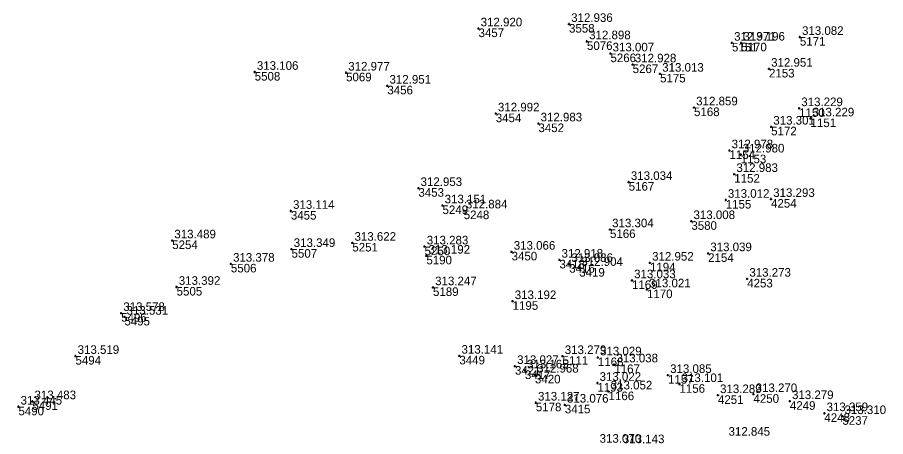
# Model space of a CAD drawing. Extents: x -829398 to -819400, y -1074439 to -1067977.
# Drawn here: x -820606.6 to -820485.3, y -1068577.8 to -1068519.3 of the extents above; entities that cross this region are included whole.
import ezdxf

# ---------------------------------------------------------------- set-up
doc = ezdxf.new("R2010")
doc.units = 0
for name, color, linetype in [('Vrstva 60', 7, 'Continuous'), ('Vrstva 61', 7, 'Continuous'), ('Čísla bodů_doměření_2012', 7, 'Continuous')]:
    doc.layers.add(name, color=color, linetype=linetype)

# ---------------------------------------------------------------- blocks, each defined once
blk = doc.blocks.new('BOD')
at = {"layer": 'Čísla bodů_doměření_2012'}
for p, q in [((-0.15, 0), (0.15, 0)), ((0, -0.15), (0, 0.15))]:
    blk.add_line(p, q, dxfattribs=at)

msp = doc.modelspace()

# ---------------------------------------------------------------- block references
at = {"layer": 'Vrstva 60'}
for p in [(-820529.524, -1068520.188), (-820542.165, -1068520.81), (-820527.015, -1068522.609), (-820497.285, -1068522.005), (-820506.765, -1068522.814), (-820505.477, -1068522.8), (-820523.74, -1068524.307), (-820520.637, -1068525.838), (-820573.418, -1068526.882), (-820560.66, -1068526.983), (-820516.811, -1068527.142), (-820501.596, -1068526.446), (-820554.894, -1068528.808), (-820512.065, -1068531.846), (-820497.386, -1068531.955), (-820539.755, -1068532.69), (-820495.793, -1068533.381), (-820533.794, -1068534.081), (-820501.296, -1068534.534), (-820507.117, -1068537.837), (-820505.549, -1068538.424), (-820506.448, -1068541.146), (-820550.557, -1068543.107), (-820521.188, -1068542.259), (-820547.196, -1068545.527), (-820507.638, -1068544.754), (-820501.309, -1068544.629), (-820568.367, -1068546.296), (-820544.229, -1068546.235), (-820512.437, -1068547.727), (-820523.802, -1068548.874), (-820584.942, -1068550.414), (-820568.272, -1068551.62), (-820559.783, -1068550.754), (-820549.693, -1068551.267), (-820549.444, -1068552.553), (-820537.542, -1068551.998), (-820510.096, -1068552.212), (-820576.744, -1068553.679), (-820530.866, -1068553.118), (-820529.491, -1068553.714), (-820518.218, -1068553.528), (-820528.102, -1068554.265), (-820520.73, -1068555.991), (-820504.638, -1068555.772), (-820584.324, -1068556.908), (-820548.521, -1068556.964), (-820518.636, -1068557.264), (-820537.405, -1068558.9), (-820592.073, -1068560.56), (-820591.618, -1068561.083), (-820598.449, -1068566.555), (-820544.836, -1068566.522), (-820530.419, -1068566.574), (-820525.49, -1068566.758), (-820537.071, -1068567.959), (-820535.686, -1068568.574), (-820523.198, -1068567.737), (-820534.28, -1068569.168), (-820515.703, -1068569.218), (-820525.559, -1068570.317), (-820514.097, -1068570.489), (-820523.999, -1068571.518), (-820508.73, -1068572.033), (-820503.763, -1068571.887), (-820604.473, -1068572.885), (-820534.159, -1068573.07), (-820530.109, -1068573.361), (-820498.678, -1068572.867), (-820606.419, -1068573.634), (-820493.858, -1068574.551), (-820491.346, -1068574.958)]:
    msp.add_blockref('BOD', p, dxfattribs=at)

# ---------------------------------------------------------------- texts
for s, p in [('3457', (-820542.165, -1068522.01)), ('3558', (-820529.524, -1068521.388)), ('5171', (-820497.285, -1068523.205)), ('5076', (-820527.015, -1068523.809)), ('5151', (-820506.765, -1068524.014)), ('5170', (-820505.477, -1068524)), ('5266', (-820523.74, -1068525.507)), ('5267', (-820520.637, -1068527.038)), ('5508', (-820573.418, -1068528.082)), ('5069', (-820560.66, -1068528.183)), ('5175', (-820516.811, -1068528.342)), ('2153', (-820501.596, -1068527.646)), ('3456', (-820554.894, -1068530.008)), ('5168', (-820512.065, -1068533.046)), ('1150', (-820497.386, -1068533.155)), ('3454', (-820539.755, -1068533.89)), ('1151', (-820495.793, -1068534.581)), ('3452', (-820533.794, -1068535.281)), ('5172', (-820501.296, -1068535.734)), ('1154', (-820507.117, -1068539.037)), ('1153', (-820505.549, -1068539.624)), ('1152', (-820506.448, -1068542.346)), ('3453', (-820550.557, -1068544.307)), ('5167', (-820521.188, -1068543.459)), ('5249', (-820547.196, -1068546.727)), ('1155', (-820507.638, -1068545.954)), ('4254', (-820501.309, -1068545.829)), ('3455', (-820568.367, -1068547.496)), ('5248', (-820544.229, -1068547.435)), ('3580', (-820512.437, -1068548.927)), ('5166', (-820523.802, -1068550.074)), ('5254', (-820584.942, -1068551.614)), ('5251', (-820559.783, -1068551.954)), ('5250', (-820549.693, -1068552.467)), ('5507', (-820568.272, -1068552.82)), ('5190', (-820549.444, -1068553.753)), ('3450', (-820537.542, -1068553.198)), ('2154', (-820510.096, -1068553.412)), ('5506', (-820576.744, -1068554.879)), ('3418', (-820530.866, -1068554.318)), ('3416', (-820529.491, -1068554.914)), ('1194', (-820518.218, -1068554.728)), ('3419', (-820528.102, -1068555.465)), ('1169', (-820520.73, -1068557.191)), ('4253', (-820504.638, -1068556.972)), ('5505', (-820584.324, -1068558.108)), ('5189', (-820548.521, -1068558.164)), ('1170', (-820518.636, -1068558.464)), ('1195', (-820537.405, -1068560.1)), ('5496', (-820592.073, -1068561.76)), ('5495', (-820591.618, -1068562.283)), ('5494', (-820598.449, -1068567.755)), ('3449', (-820544.836, -1068567.722)), ('5111', (-820530.419, -1068567.774)), ('1168', (-820525.49, -1068567.958)), ('3421', (-820537.071, -1068569.159)), ('3417', (-820535.686, -1068569.774)), ('1167', (-820523.198, -1068568.937)), ('3420', (-820534.28, -1068570.368)), ('1157', (-820515.703, -1068570.418)), ('1193', (-820525.559, -1068571.517)), ('1156', (-820514.097, -1068571.689)), ('1166', (-820523.999, -1068572.718)), ('4251', (-820508.73, -1068573.233)), ('4250', (-820503.763, -1068573.087)), ('5491', (-820604.473, -1068574.085)), ('5178', (-820534.159, -1068574.27)), ('3415', (-820530.109, -1068574.561)), ('4249', (-820498.678, -1068574.067)), ('5490', (-820606.419, -1068574.834)), ('4248', (-820493.858, -1068575.751)), ('5237', (-820491.346, -1068576.158))]:
    msp.add_text(s, height=1.2, dxfattribs=at).set_placement(p)
at = {"layer": 'Vrstva 61'}
for s, p in [('312.936', (-820529.224, -1068519.888)), ('312.920', (-820541.865, -1068520.51)), ('312.898', (-820526.715, -1068522.309)), ('313.082', (-820496.985, -1068521.705)), ('312.971', (-820506.465, -1068522.514)), ('313.196', (-820505.177, -1068522.5)), ('313.007', (-820523.44, -1068524.007)), ('312.928', (-820520.337, -1068525.538)), ('313.106', (-820573.118, -1068526.582)), ('312.977', (-820560.36, -1068526.683)), ('313.013', (-820516.511, -1068526.842)), ('312.951', (-820501.296, -1068526.146)), ('312.951', (-820554.594, -1068528.508)), ('312.859', (-820511.765, -1068531.546)), ('313.229', (-820497.086, -1068531.655)), ('312.992', (-820539.455, -1068532.39)), ('313.229', (-820495.493, -1068533.081)), ('312.983', (-820533.494, -1068533.781)), ('313.301', (-820500.996, -1068534.234)), ('312.978', (-820506.817, -1068537.537)), ('312.980', (-820505.249, -1068538.124)), ('312.983', (-820506.148, -1068540.846)), ('312.953', (-820550.257, -1068542.807)), ('313.034', (-820520.888, -1068541.959)), ('313.151', (-820546.896, -1068545.227)), ('313.012', (-820507.338, -1068544.454)), ('313.293', (-820501.009, -1068544.329)), ('313.114', (-820568.067, -1068545.996)), ('312.884', (-820543.929, -1068545.935)), ('313.008', (-820512.137, -1068547.427)), ('313.304', (-820523.502, -1068548.574)), ('313.489', (-820584.642, -1068550.114)), ('313.349', (-820567.972, -1068551.32)), ('313.622', (-820559.483, -1068550.454)), ('313.283', (-820549.393, -1068550.967)), ('313.192', (-820549.144, -1068552.253)), ('313.066', (-820537.242, -1068551.698)), ('313.039', (-820509.796, -1068551.912)), ('313.378', (-820576.444, -1068553.379)), ('312.918', (-820530.566, -1068552.818)), ('313.086', (-820529.191, -1068553.414)), ('312.904', (-820527.802, -1068553.965)), ('312.952', (-820517.918, -1068553.228)), ('313.033', (-820520.43, -1068555.691)), ('313.273', (-820504.338, -1068555.472)), ('313.392', (-820584.024, -1068556.608)), ('313.247', (-820548.221, -1068556.664)), ('313.021', (-820518.336, -1068556.964)), ('313.192', (-820537.105, -1068558.6)), ('313.578', (-820591.773, -1068560.26)), ('313.531', (-820591.318, -1068560.783)), ('313.519', (-820598.149, -1068566.255)), ('313.141', (-820544.536, -1068566.222)), ('313.279', (-820530.119, -1068566.274)), ('313.029', (-820525.19, -1068566.458)), ('313.027', (-820536.771, -1068567.659)), ('313.165', (-820535.386, -1068568.274)), ('313.038', (-820522.898, -1068567.437)), ('312.968', (-820533.98, -1068568.868)), ('313.085', (-820515.403, -1068568.918)), ('313.022', (-820525.259, -1068570.017)), ('313.101', (-820513.797, -1068570.189)), ('313.052', (-820523.699, -1068571.218)), ('313.289', (-820508.43, -1068571.733)), ('313.270', (-820503.463, -1068571.587)), ('313.445', (-820606.119, -1068573.334)), ('313.483', (-820604.173, -1068572.585)), ('313.127', (-820533.859, -1068572.77)), ('313.076', (-820529.809, -1068573.061)), ('313.279', (-820498.378, -1068572.567)), ('313.359', (-820493.558, -1068574.251)), ('313.310', (-820491.046, -1068574.658)), ('312.845', (-820507.246, -1068577.683)), ('313.070', (-820525.253, -1068578.663)), ('313.143', (-820522.005, -1068578.726))]:
    msp.add_text(s, height=1.2, dxfattribs=at).set_placement(p)

doc.saveas('drawing.dxf')
